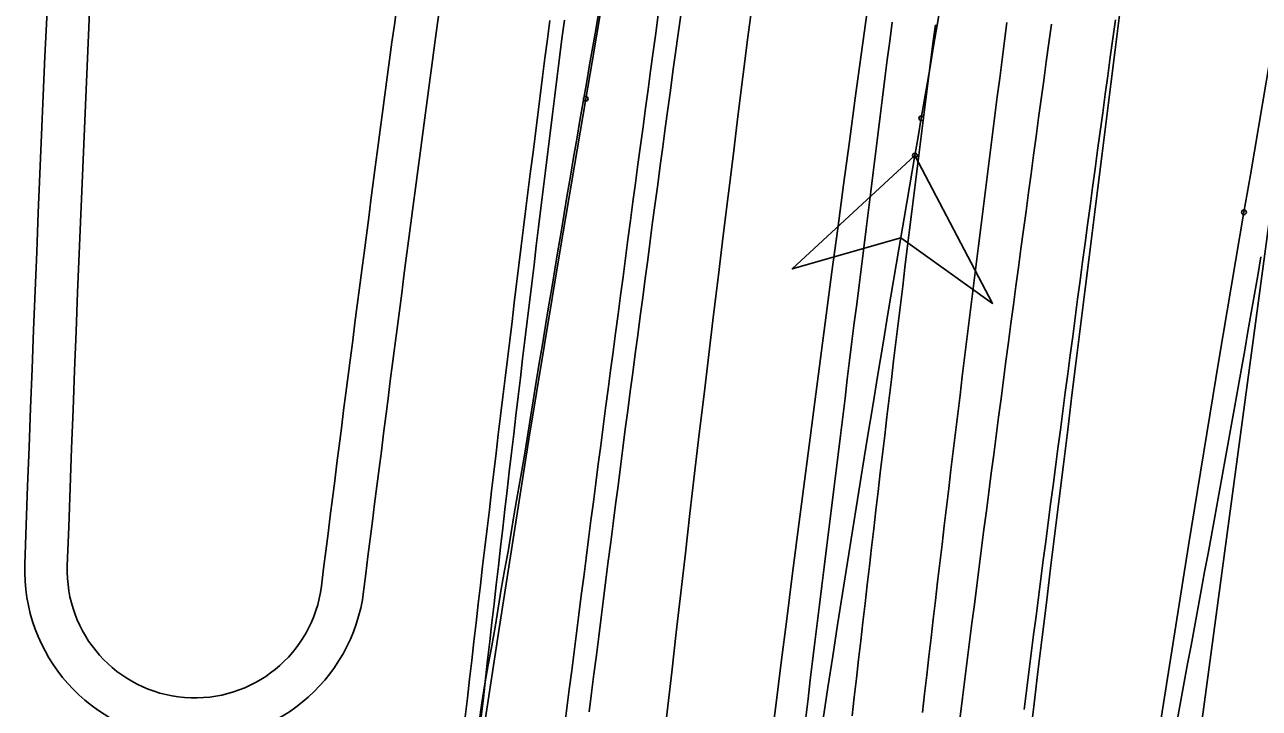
# Model space of a CAD drawing. Extents: x -14 to 1565148, y -25 to 642856.
# Drawn here: x 1564788.78 to 1564810.56, y 636158.77 to 636170.82 of the extents above; entities that cross this region are included whole.
import ezdxf

# ---------------------------------------------------------------- set-up
doc = ezdxf.new("R2010")
doc.units = 0
for name, color, linetype in [('GE_X_Alignment', 7, 'Continuous'), ('MT_P_Cells', 7, 'Continuous'), ('PF_P_Grade_Line', 7, 'Continuous'), ('PV_P_Curb', 7, 'Continuous'), ('PV_P_EOP', 7, 'Continuous'), ('PV_X_EOP', 7, 'Continuous')]:
    doc.layers.add(name, color=color, linetype=linetype)

msp = doc.modelspace()

# ---------------------------------------------------------------- linework, layer by layer
at = {"layer": 'GE_X_Alignment'}
msp.add_line((1564803.814, 636234.062), (1564795.304, 636170.822), dxfattribs=at)
for centre, radius, start, end in [((1565837.126, 636124.092), 1048.25, 173.149637, 177.966833), ((1565887.212, 636023.89), 1101.75, 172.336068, 172.855217), ((1564791.785, 636161.202), 2.25, 177.9668, 352.8552)]:
    msp.add_arc(centre, radius, start, end, dxfattribs=at)
at = {"layer": 'MT_P_Cells'}
for points in [[(1564796.553, 636158.616), (1564796.591, 636158.948), (1564796.63, 636159.28), (1564796.668, 636159.613), (1564796.706, 636159.945), (1564796.745, 636160.277), (1564796.784, 636160.609), (1564796.822, 636160.941), (1564796.861, 636161.273), (1564796.9, 636161.605), (1564796.94, 636161.937), (1564796.979, 636162.269), (1564797.018, 636162.601), (1564797.058, 636162.933), (1564797.097, 636163.265), (1564797.137, 636163.597), (1564797.177, 636163.928), (1564797.217, 636164.26), (1564797.257, 636164.592), (1564797.298, 636164.924), (1564797.338, 636165.256), (1564797.379, 636165.588), (1564797.419, 636165.92), (1564797.46, 636166.251), (1564797.501, 636166.583), (1564797.542, 636166.915), (1564797.583, 636167.247), (1564797.624, 636167.579), (1564797.666, 636167.91), (1564797.707, 636168.242), (1564797.749, 636168.574), (1564797.791, 636168.905), (1564797.833, 636169.237), (1564797.875, 636169.569), (1564797.917, 636169.9), (1564797.959, 636170.232), (1564798.002, 636170.564), (1564798.044, 636170.895)], [(1564796.836, 636158.62), (1564796.873, 636158.952), (1564796.911, 636159.285), (1564796.948, 636159.617), (1564796.986, 636159.949), (1564797.024, 636160.281), (1564797.062, 636160.613), (1564797.1, 636160.945), (1564797.138, 636161.277), (1564797.176, 636161.61), (1564797.214, 636161.942), (1564797.253, 636162.274), (1564797.292, 636162.606), (1564797.331, 636162.938), (1564797.37, 636163.27), (1564797.409, 636163.602), (1564797.448, 636163.934), (1564797.487, 636164.266), (1564797.527, 636164.598), (1564797.566, 636164.93), (1564797.606, 636165.262), (1564797.646, 636165.594), (1564797.686, 636165.925), (1564797.726, 636166.257), (1564797.767, 636166.589), (1564797.807, 636166.921), (1564797.848, 636167.253), (1564797.888, 636167.585), (1564797.929, 636167.916), (1564797.97, 636168.248), (1564798.011, 636168.58), (1564798.052, 636168.912), (1564798.094, 636169.244), (1564798.135, 636169.575), (1564798.177, 636169.907), (1564798.218, 636170.239), (1564798.26, 636170.57), (1564798.302, 636170.902)], [(1564803.378, 636158.637), (1564803.415, 636158.966), (1564803.453, 636159.296), (1564803.49, 636159.626), (1564803.528, 636159.955), (1564803.566, 636160.285), (1564803.604, 636160.614), (1564803.642, 636160.944), (1564803.68, 636161.273), (1564803.718, 636161.603), (1564803.757, 636161.932), (1564803.795, 636162.262), (1564803.834, 636162.591), (1564803.873, 636162.921), (1564803.912, 636163.25), (1564803.951, 636163.579), (1564803.99, 636163.909), (1564804.029, 636164.238), (1564804.069, 636164.568), (1564804.108, 636164.897), (1564804.148, 636165.226), (1564804.188, 636165.555), (1564804.228, 636165.885), (1564804.268, 636166.214), (1564804.308, 636166.543), (1564804.349, 636166.873), (1564804.389, 636167.202), (1564804.43, 636167.531), (1564804.471, 636167.86), (1564804.512, 636168.189), (1564804.553, 636168.519), (1564804.594, 636168.848), (1564804.635, 636169.177), (1564804.677, 636169.506), (1564804.718, 636169.835), (1564804.76, 636170.164), (1564804.802, 636170.493), (1564804.844, 636170.822)], [(1564804.615, 636158.696), (1564804.653, 636159.025), (1564804.692, 636159.354), (1564804.73, 636159.683), (1564804.768, 636160.012), (1564804.807, 636160.341), (1564804.846, 636160.67), (1564804.884, 636160.999), (1564804.923, 636161.328), (1564804.962, 636161.657), (1564805.002, 636161.986), (1564805.041, 636162.315), (1564805.08, 636162.644), (1564805.12, 636162.973), (1564805.16, 636163.302), (1564805.199, 636163.631), (1564805.239, 636163.96), (1564805.279, 636164.289), (1564805.32, 636164.618), (1564805.36, 636164.947), (1564805.4, 636165.276), (1564805.441, 636165.604), (1564805.481, 636165.933), (1564805.522, 636166.262), (1564805.563, 636166.591), (1564805.604, 636166.92), (1564805.645, 636167.248), (1564805.687, 636167.577), (1564805.728, 636167.906), (1564805.77, 636168.234), (1564805.811, 636168.563), (1564805.853, 636168.892), (1564805.895, 636169.22), (1564805.937, 636169.549), (1564805.979, 636169.878), (1564806.021, 636170.206), (1564806.064, 636170.535), (1564806.106, 636170.863)]]:
    msp.add_lwpolyline(points, dxfattribs=at)
msp.add_arc((1565630.016, 636065.373), 835.132, 169.133526, 175.324936, dxfattribs=at)
at = {"layer": 'PF_P_Grade_Line'}
for points in [[(1564798.304, 636158.441), (1564798.346, 636158.772), (1564798.389, 636159.102), (1564798.431, 636159.433), (1564798.473, 636159.764), (1564798.515, 636160.094), (1564798.558, 636160.425), (1564798.6, 636160.756), (1564798.643, 636161.087), (1564798.686, 636161.417), (1564798.729, 636161.748), (1564798.771, 636162.079), (1564798.814, 636162.409), (1564798.857, 636162.74), (1564798.9, 636163.071), (1564798.944, 636163.401), (1564798.987, 636163.732), (1564799.03, 636164.062), (1564799.073, 636164.393), (1564799.117, 636164.723), (1564799.161, 636165.054), (1564799.204, 636165.385), (1564799.248, 636165.715), (1564799.292, 636166.046), (1564799.336, 636166.376), (1564799.379, 636166.707), (1564799.423, 636167.037), (1564799.468, 636167.368), (1564799.512, 636167.698), (1564799.556, 636168.028), (1564799.6, 636168.359), (1564799.645, 636168.689), (1564799.689, 636169.02), (1564799.734, 636169.35), (1564799.778, 636169.681), (1564799.823, 636170.011), (1564799.868, 636170.341), (1564799.913, 636170.672), (1564799.958, 636171.002)], [(1564798.741, 636158.707), (1564798.782, 636159.039), (1564798.824, 636159.371), (1564798.866, 636159.703), (1564798.908, 636160.035), (1564798.95, 636160.368), (1564798.992, 636160.7), (1564799.035, 636161.032), (1564799.077, 636161.364), (1564799.12, 636161.696), (1564799.163, 636162.028), (1564799.205, 636162.361), (1564799.248, 636162.693), (1564799.291, 636163.025), (1564799.334, 636163.357), (1564799.377, 636163.689), (1564799.421, 636164.021), (1564799.464, 636164.353), (1564799.508, 636164.685), (1564799.551, 636165.017), (1564799.595, 636165.349), (1564799.639, 636165.681), (1564799.683, 636166.013), (1564799.727, 636166.345), (1564799.771, 636166.677), (1564799.815, 636167.009), (1564799.859, 636167.341), (1564799.904, 636167.673), (1564799.948, 636168.005), (1564799.993, 636168.337), (1564800.037, 636168.668), (1564800.082, 636169), (1564800.127, 636169.332), (1564800.172, 636169.664), (1564800.217, 636169.996), (1564800.263, 636170.328), (1564800.308, 636170.659), (1564800.353, 636170.991)], [(1564806.409, 636158.749), (1564806.451, 636159.078), (1564806.493, 636159.407), (1564806.535, 636159.736), (1564806.577, 636160.064), (1564806.62, 636160.393), (1564806.662, 636160.722), (1564806.705, 636161.051), (1564806.748, 636161.379), (1564806.79, 636161.708), (1564806.833, 636162.037), (1564806.876, 636162.366), (1564806.919, 636162.694), (1564806.962, 636163.023), (1564807.005, 636163.352), (1564807.049, 636163.68), (1564807.092, 636164.009), (1564807.135, 636164.338), (1564807.179, 636164.666), (1564807.222, 636164.995), (1564807.266, 636165.324), (1564807.31, 636165.652), (1564807.353, 636165.981), (1564807.397, 636166.309), (1564807.441, 636166.638), (1564807.485, 636166.967), (1564807.529, 636167.295), (1564807.573, 636167.624), (1564807.618, 636167.952), (1564807.662, 636168.281), (1564807.706, 636168.609), (1564807.751, 636168.938), (1564807.795, 636169.266), (1564807.84, 636169.595), (1564807.885, 636169.923), (1564807.93, 636170.252), (1564807.974, 636170.58), (1564808.019, 636170.909)], [(1564805.28, 636158.62), (1564805.322, 636158.95), (1564805.364, 636159.281), (1564805.406, 636159.611), (1564805.448, 636159.941), (1564805.49, 636160.271), (1564805.532, 636160.601), (1564805.575, 636160.931), (1564805.617, 636161.262), (1564805.66, 636161.592), (1564805.702, 636161.922), (1564805.745, 636162.252), (1564805.788, 636162.582), (1564805.831, 636162.912), (1564805.874, 636163.242), (1564805.917, 636163.572), (1564805.96, 636163.902), (1564806.003, 636164.232), (1564806.047, 636164.562), (1564806.09, 636164.892), (1564806.134, 636165.222), (1564806.178, 636165.552), (1564806.222, 636165.882), (1564806.266, 636166.212), (1564806.31, 636166.542), (1564806.354, 636166.872), (1564806.398, 636167.202), (1564806.443, 636167.532), (1564806.487, 636167.862), (1564806.532, 636168.191), (1564806.576, 636168.521), (1564806.621, 636168.851), (1564806.666, 636169.181), (1564806.711, 636169.511), (1564806.756, 636169.84), (1564806.801, 636170.17), (1564806.847, 636170.5), (1564806.892, 636170.83)]]:
    msp.add_lwpolyline(points, dxfattribs=at)
msp.add_arc((1565869.735, 636024.339), 1076.141, 171.300902, 173.931655, dxfattribs=at)
at = {"layer": 'PV_P_Curb'}
for points in [[(1564798.679, 636169.517), (1564798.791, 636170.169), (1564799.338, 636173.409), (1564799.866, 636176.654), (1564800.376, 636179.901), (1564800.868, 636183.151), (1564801.341, 636186.404), (1564801.796, 636189.66), (1564802.233, 636192.918), (1564802.652, 636196.178), (1564802.854, 636197.809)], [(1564810.287, 636167.514), (1564810.401, 636168.175), (1564810.959, 636171.483), (1564811.498, 636174.793), (1564812.019, 636178.106), (1564812.52, 636181.422), (1564813.003, 636184.74), (1564813.468, 636188.062), (1564813.913, 636191.385), (1564814.34, 636194.712), (1564814.546, 636196.376)], [(1564796.797, 636158.532), (1564796.848, 636158.867), (1564796.899, 636159.202), (1564796.961, 636159.535), (1564797.022, 636159.868), (1564797.08, 636160.201), (1564797.132, 636160.535), (1564797.189, 636160.868), (1564797.249, 636161.2), (1564797.311, 636161.532), (1564797.363, 636161.866), (1564797.416, 636162.199), (1564797.477, 636162.53), (1564797.536, 636162.862), (1564797.591, 636163.194), (1564797.644, 636163.527), (1564797.698, 636163.859), (1564797.752, 636164.191), (1564797.805, 636164.522), (1564797.86, 636164.854), (1564797.914, 636165.185), (1564797.968, 636165.516), (1564798.023, 636165.846), (1564798.078, 636166.176), (1564798.133, 636166.506), (1564798.188, 636166.835), (1564798.243, 636167.164), (1564798.298, 636167.493), (1564798.354, 636167.822), (1564798.409, 636168.15), (1564798.465, 636168.478), (1564798.521, 636168.805), (1564798.577, 636169.132), (1564798.634, 636169.459), (1564798.69, 636169.786), (1564798.747, 636170.113), (1564798.803, 636170.439), (1564798.86, 636170.765), (1564798.917, 636171.09)], [(1564802.558, 636158.607), (1564802.599, 636158.938), (1564802.639, 636159.269), (1564802.68, 636159.601), (1564802.72, 636159.932), (1564802.761, 636160.263), (1564802.801, 636160.595), (1564802.842, 636160.926), (1564802.883, 636161.257), (1564802.923, 636161.589), (1564802.964, 636161.92), (1564803.005, 636162.251), (1564803.046, 636162.583), (1564803.087, 636162.914), (1564803.128, 636163.245), (1564803.169, 636163.577), (1564803.21, 636163.908), (1564803.251, 636164.239), (1564803.292, 636164.57), (1564803.333, 636164.902), (1564803.374, 636165.233), (1564803.415, 636165.564), (1564803.457, 636165.896), (1564803.498, 636166.227), (1564803.539, 636166.558), (1564803.581, 636166.889), (1564803.622, 636167.221), (1564803.664, 636167.552), (1564803.705, 636167.883), (1564803.747, 636168.214), (1564803.788, 636168.546), (1564803.83, 636168.877), (1564803.872, 636169.208), (1564803.913, 636169.539), (1564803.955, 636169.871), (1564803.997, 636170.202), (1564804.039, 636170.533), (1564804.081, 636170.864)], [(1564793.671, 636133.359), (1564794.033, 636136.717), (1564794.416, 636140.076), (1564794.82, 636143.432), (1564795.245, 636146.786), (1564795.69, 636150.138), (1564796.156, 636153.486), (1564796.643, 636156.832), (1564797.15, 636160.175), (1564797.677, 636163.514), (1564798.226, 636166.85), (1564798.679, 636169.517)], [(1564804.483, 636168.515), (1564804.54, 636168.844), (1564804.596, 636169.172)], [(1564804.483, 636168.515), (1564802.32, 636166.517), (1564804.233, 636167.064), (1564805.853, 636165.908), (1564804.483, 636168.515)], [(1564805.386, 636132.126), (1564805.741, 636135.417), (1564806.116, 636138.704), (1564806.512, 636141.988), (1564806.927, 636145.271), (1564807.363, 636148.55), (1564807.819, 636151.827), (1564808.295, 636155.101), (1564808.791, 636158.372), (1564809.307, 636161.64), (1564809.844, 636164.904), (1564810.287, 636167.514)], [(1564810.587, 636166.729), (1564810.53, 636166.4), (1564810.472, 636166.07), (1564810.414, 636165.742), (1564810.357, 636165.413), (1564810.299, 636165.085), (1564810.241, 636164.757), (1564810.182, 636164.43), (1564810.124, 636164.103), (1564810.066, 636163.776), (1564810.007, 636163.449), (1564809.948, 636163.123), (1564809.889, 636162.798), (1564809.83, 636162.472), (1564809.771, 636162.147), (1564809.712, 636161.822), (1564809.653, 636161.497), (1564809.593, 636161.173), (1564809.534, 636160.848), (1564809.474, 636160.524), (1564809.414, 636160.201), (1564809.354, 636159.877), (1564809.293, 636159.553), (1564809.233, 636159.23), (1564809.172, 636158.907), (1564809.112, 636158.584)]]:
    msp.add_lwpolyline(points, dxfattribs=at)
msp.add_lwpolyline([(1564804.483, 636168.515), (1564802.32, 636166.517), (1564804.233, 636167.064), (1564805.853, 636165.908)], close=True, dxfattribs=at)
for centre in [(1564798.679, 636169.517), (1564798.679, 636169.517), (1564804.596, 636169.172), (1564804.596, 636169.172), (1564804.483, 636168.515), (1564804.483, 636168.515), (1564810.287, 636167.514), (1564810.287, 636167.514)]:
    msp.add_circle(centre, 0.0417, dxfattribs=at)
for centre, radius, start, end in [((1567300.098, 635855.275), 2511.924, 171.420744, 173.213853), ((1564224.231, 636268.737), 588.844, 350.265327, 353.011473), ((1565340.24, 636076.077), 543.673, 170.21073, 173.98225)]:
    msp.add_arc(centre, radius, start, end, dxfattribs=at)
at = {"layer": 'PV_P_EOP'}
msp.add_line((1564804.557, 636233.962), (1564796.047, 636170.722), dxfattribs=at)
for centre, radius, start, end in [((1565837.126, 636124.092), 1049, 173.149637, 177.966833), ((1565837.126, 636124.092), 1048.25, 173.149637, 177.966833), ((1565887.212, 636023.89), 1101.75, 172.336068, 172.855217), ((1565887.212, 636023.89), 1101, 172.336068, 172.855217), ((1564791.785, 636161.202), 3, 177.9668, 352.8552), ((1564791.785, 636161.202), 2.25, 177.9668, 352.8552)]:
    msp.add_arc(centre, radius, start, end, dxfattribs=at)
at = {"layer": 'PV_X_EOP'}
msp.add_line((1564819.423, 636231.962), (1564808.665, 636152.014), dxfattribs=at)

doc.saveas('drawing.dxf')
